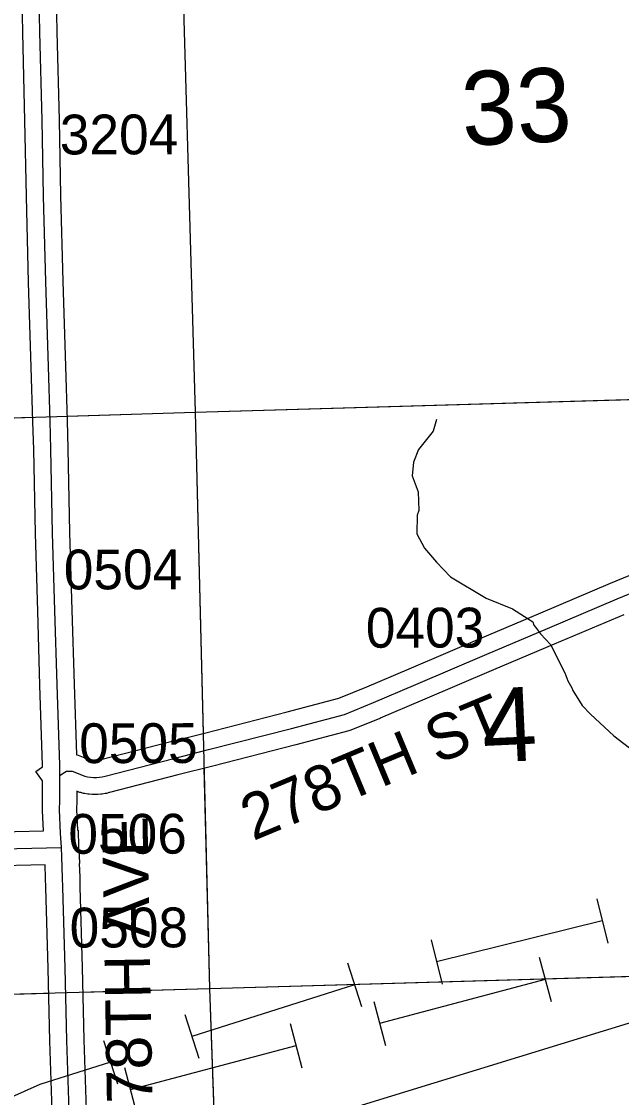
# Model space of a CAD drawing. Extents: x 128.7 to 185.5, y -21.4 to 12.6.
# Drawn here: x 142.052 to 143.106, y -14.694 to -12.802 of the extents above; entities that cross this region are included whole.
import ezdxf

# ---------------------------------------------------------------- set-up
doc = ezdxf.new("R2010")
doc.units = 0
for name, color, linetype in [('tdCoHydroRiver', 7, 'Continuous'), ('tdCoPipe', 7, 'Continuous'), ('tdCoPipe1', 7, 'Continuous'), ('tdCoPipe2', 7, 'Continuous'), ('tdCoSecRdNmbr', 7, 'Continuous'), ('tdCoSecRdTxt', 7, 'Continuous'), ('tdCoSecRteBand', 7, 'Continuous'), ('tdCoSecRteCL', 7, 'Continuous'), ('tdCoSectLine', 7, 'Continuous'), ('tdCoSectLinePart', 7, 'Continuous'), ('tdCoSectNmbr', 7, 'Continuous'), ('tdCoSurfGravel', 7, 'Continuous')]:
    doc.layers.add(name, color=color, linetype=linetype)

msp = doc.modelspace()

# ---------------------------------------------------------------- linework, layer by layer
at = {"layer": 'tdCoHydroRiver'}
msp.add_lwpolyline([(142.7809, -13.5015), (142.7752, -13.5222), (142.7495, -13.5546), (142.7407, -13.577), (142.7383, -13.6007), (142.7487, -13.6288), (142.7498, -13.6619), (142.7469, -13.6699), (142.7464, -13.7031), (142.7599, -13.7279), (142.7812, -13.7524), (142.8057, -13.7785), (142.8685, -13.8159), (142.9149, -13.8349), (142.9503, -13.8574), (142.9521, -13.8636), (142.9554, -13.8667), (142.9637, -13.879), (142.9816, -13.8974), (143.0069, -13.9471), (143.0121, -13.9611), (143.0189, -13.9735), (143.0206, -13.9782), (143.0372, -14.0045), (143.0519, -14.0198), (143.0926, -14.0579), (143.1655, -14.1139)], dxfattribs=at)
at = {"layer": 'tdCoPipe'}
msp.add_lwpolyline([(141.862, -14.949), (144.0814, -14.2683), (145.7745, -13.7388), (145.9312, -13.6747), (145.9234, -13.4239), (152.8711, -12.5946), (153.879, -12.0272), (155.1085, -11.9148), (156.3627, -11.7638), (158.9313, -11.5045), (162.8631, -11.1506)], dxfattribs=at)
at = {"layer": 'tdCoPipe1'}
for p, q in [((142.9617, -14.4477), (142.9824, -14.5255)), ((142.6707, -14.5252), (142.6914, -14.6031)), ((142.5237, -14.5643), (142.5443, -14.6421)), ((142.2326, -14.6417), (142.2533, -14.7196))]:
    msp.add_line(p, q, dxfattribs=at)
for points in [[(142.9721, -14.4867), (142.681, -14.5641)], [(142.534, -14.6032), (142.2429, -14.6807)]]:
    msp.add_lwpolyline(points, dxfattribs=at)
at = {"layer": 'tdCoPipe2'}
for p, q in [((143.0629, -14.3448), (143.0822, -14.4226)), ((142.7717, -14.417), (142.791, -14.4948)), ((142.6247, -14.4577), (142.649, -14.5341)), ((142.3388, -14.5486), (142.3631, -14.625)), ((142.1959, -14.5941), (142.2202, -14.6705))]:
    msp.add_line(p, q, dxfattribs=at)
for points in [[(143.0725, -14.3837), (142.7813, -14.4559)], [(142.6368, -14.4959), (142.351, -14.5868)], [(142.208, -14.6323), (142.0841, -14.6717), (141.9287, -14.7405)]]:
    msp.add_lwpolyline(points, dxfattribs=at)
at = {"layer": 'tdCoSecRteBand'}
for points in [[(141.99, -14.2274), (142.0901, -14.2254), (142.0885, -14.1894), (142.0885, -14.1885), (142.0885, -14.1877), (142.0888, -14.1718), (142.0888, -14.1374), (142.077, -14.1206), (142.0888, -14.1124), (142.0888, -14.1101), (142.0841, -13.969), (142.0841, -13.969), (142.0841, -13.9689), (142.0802, -13.8387), (142.0802, -13.8387), (142.0802, -13.8387), (142.0762, -13.7023), (142.0762, -13.7022), (142.0762, -13.702), (142.0733, -13.5547), (142.0718, -13.5056), (142.0688, -13.4096), (142.0641, -13.2605), (142.0641, -13.2604), (142.0641, -13.2603), (142.0602, -13.1094), (142.0602, -13.1093), (142.0602, -13.1091), (142.0577, -12.9761), (142.054, -12.821), (142.054, -12.821), (142.054, -12.8209), (142.0516, -12.6984)], [(142.1116, -12.6971), (142.114, -12.8197), (142.1177, -12.9747), (142.1177, -12.9748), (142.1177, -12.9749), (142.1202, -13.1079), (142.1241, -13.2587), (142.1288, -13.4078), (142.1288, -13.4078), (142.1288, -13.4078), (142.1317, -13.5038), (142.1332, -13.553), (142.1332, -13.5532), (142.1333, -13.5534), (142.1362, -13.7007), (142.1402, -13.8369), (142.1441, -13.9671), (142.1482, -14.0913), (142.1513, -14.0924), (142.1718, -14.1002), (142.1739, -14.1007), (142.1766, -14.1012), (142.1794, -14.1014)], [(142.1794, -14.1014), (142.1821, -14.1014), (142.1849, -14.1012), (142.1876, -14.1007), (142.1913, -14.0998), (142.3117, -14.0688), (142.3118, -14.0688), (142.3118, -14.0687), (142.3732, -14.0532), (142.5188, -14.016), (142.6096, -13.9919), (142.6588, -13.972), (142.7328, -13.9403), (142.8576, -13.8868), (142.8577, -13.8867), (142.8578, -13.8867), (142.9645, -13.8418), (143.087, -13.7898), (143.0871, -13.7898), (143.0872, -13.7897), (143.1429, -13.7666)], [(143.1103, -13.8451), (142.9879, -13.8971), (142.9878, -13.8971), (142.9878, -13.8971), (142.8811, -13.942), (142.7564, -13.9954), (142.7564, -13.9954), (142.7564, -13.9954), (142.6822, -14.0272), (142.6819, -14.0274), (142.6816, -14.0275), (142.6303, -14.0482), (142.6286, -14.0489), (142.6268, -14.0494), (142.5341, -14.074), (142.5339, -14.0741), (142.5338, -14.0741), (142.388, -14.1114), (142.388, -14.1114), (142.388, -14.1114), (142.3266, -14.1269), (142.2061, -14.1579), (142.2059, -14.158), (142.2058, -14.158), (142.2008, -14.1593), (142.1996, -14.1596), (142.1984, -14.1597), (142.1933, -14.1606), (142.1921, -14.1608), (142.1909, -14.1609), (142.1857, -14.1613), (142.1845, -14.1614), (142.1833, -14.1614), (142.1781, -14.1614), (142.1769, -14.1614), (142.1757, -14.1613), (142.1706, -14.1609), (142.1694, -14.1608), (142.1682, -14.1606), (142.1631, -14.1597), (142.1619, -14.1596), (142.1607, -14.1593), (142.1557, -14.158), (142.1539, -14.1576), (142.1523, -14.157), (142.1488, -14.1556), (142.1488, -14.158), (142.1488, -14.1721), (142.1488, -14.1723), (142.1488, -14.1725), (142.1485, -14.1877), (142.1501, -14.2241), (142.1511, -14.2241), (142.1517, -14.2535), (142.1527, -14.2689), (142.1527, -14.2693), (142.1527, -14.2693), (142.1535, -14.2829), (142.1531, -14.2829), (142.1539, -14.3067), (142.1539, -14.307), (142.1539, -14.3072), (142.1542, -14.3237), (142.1582, -14.4658), (142.1582, -14.4659), (142.1582, -14.4659), (142.1614, -14.593), (142.1655, -14.7159)], [(142.1056, -14.7179), (142.1014, -14.5949), (142.1014, -14.5948), (142.1014, -14.5947), (142.0982, -14.4675), (142.0942, -14.3252), (142.0942, -14.325), (142.0942, -14.3249), (142.094, -14.3085), (142.0932, -14.2853), (141.9911, -14.2874)]]:
    msp.add_lwpolyline(points, dxfattribs=at)
at = {"layer": 'tdCoSecRteCL'}
for points in [[(142.1188, -14.128), (142.1188, -14.1096), (142.1141, -13.968), (142.1102, -13.8378), (142.1062, -13.7014), (142.1033, -13.554), (142.1018, -13.5047), (142.0988, -13.4087), (142.0941, -13.2595), (142.0902, -13.1086), (142.0877, -12.9754), (142.084, -12.8203), (142.0816, -12.6977), (142.0776, -12.5338), (142.0766, -12.4932), (142.0737, -12.3828), (142.0702, -12.2257), (142.0668, -12.0768), (142.063, -11.9991)], [(142.1188, -14.128), (142.1249, -14.1237), (142.131, -14.1205), (142.1342, -14.12), (142.1407, -14.1205), (142.1629, -14.1289), (142.1679, -14.1301), (142.173, -14.131), (142.1781, -14.1314), (142.1833, -14.1314), (142.1885, -14.131), (142.1936, -14.1301), (142.1986, -14.1289), (142.3192, -14.0978), (142.3806, -14.0823), (142.5264, -14.045), (142.6191, -14.0204), (142.6704, -13.9997), (142.7446, -13.9679), (142.8694, -13.9143), (142.9762, -13.8695), (143.0987, -13.8174), (143.1545, -13.7943)], [(142.1218, -14.2547), (142.1203, -14.2295), (142.1185, -14.1881), (142.1188, -14.1721), (142.1188, -14.128)], [(141.9905, -14.2574), (142.1218, -14.2547)], [(142.1356, -14.717), (142.1314, -14.5939), (142.1282, -14.4667), (142.1242, -14.3244), (142.1239, -14.3077), (142.1227, -14.2707), (142.1218, -14.2547)]]:
    msp.add_lwpolyline(points, dxfattribs=at)
at = {"layer": 'tdCoSectLine'}
for points in [[(142.3279, -12.4936), (142.3568, -13.4886)], [(142.3568, -13.4886), (143.3565, -13.4595)], [(141.347, -13.5202), (142.3568, -13.4886)], [(142.3568, -13.4886), (142.3821, -14.5024)], [(142.3821, -14.5024), (143.3883, -14.4733)], [(141.6574, -14.522), (141.7767, -14.5197), (142.3821, -14.5024)], [(142.3821, -14.5024), (142.4174, -15.5027)]]:
    msp.add_lwpolyline(points, dxfattribs=at)
at = {"layer": 'tdCoSectLinePart'}
for points in [[(142.3279, -12.4936), (142.3568, -13.4886)], [(142.3568, -13.4886), (143.3267, -13.4604)], [(142.1312, -13.4956), (142.3568, -13.4886)], [(142.3568, -13.4886), (142.3709, -14.0534)], [(141.347, -13.5202), (142.0712, -13.4975)], [(142.3724, -14.1153), (142.3821, -14.5024)], [(142.3821, -14.5024), (143.3581, -14.4742)], [(141.6574, -14.522), (141.7767, -14.5197), (142.0991, -14.5105)], [(142.1591, -14.5088), (142.3821, -14.5024)], [(142.3821, -14.5024), (142.3996, -14.9972)]]:
    msp.add_lwpolyline(points, dxfattribs=at)
at = {"layer": 'tdCoSurfGravel'}
for points in [[(142.1018, -13.5047), (142.0988, -13.4087), (142.0941, -13.2595), (142.0902, -13.1086), (142.0877, -12.9754), (142.084, -12.8203), (142.0816, -12.6977), (142.0776, -12.5338), (142.0766, -12.4932)], [(142.1356, -14.717), (142.1314, -14.5939), (142.1282, -14.4667), (142.1242, -14.3244), (142.1239, -14.3077), (142.1227, -14.2707), (142.1218, -14.2547), (142.1203, -14.2295), (142.1185, -14.1881), (142.1188, -14.1721), (142.1188, -14.128), (142.1188, -14.1096), (142.1141, -13.968), (142.1102, -13.8378), (142.1062, -13.7014), (142.1033, -13.554), (142.1018, -13.5047)], [(142.1188, -14.128), (142.1249, -14.1237), (142.131, -14.1205), (142.1342, -14.12), (142.1407, -14.1205), (142.1629, -14.1289), (142.1679, -14.1301), (142.173, -14.131), (142.1781, -14.1314), (142.1833, -14.1314), (142.1885, -14.131), (142.1936, -14.1301), (142.1986, -14.1289), (142.3192, -14.0978), (142.3806, -14.0823), (142.5264, -14.045), (142.6191, -14.0204), (142.6704, -13.9997), (142.7446, -13.9679), (142.8694, -13.9143), (142.9762, -13.8695), (143.0987, -13.8174), (143.1545, -13.7943)], [(141.9905, -14.2574), (142.1218, -14.2547)]]:
    msp.add_lwpolyline(points, dxfattribs=at)

# ---------------------------------------------------------------- texts
at = {"layer": 'tdCoSecRdNmbr'}
for s, rotation, p in [('3204', 0.1077, (142.119, -13.0355)), ('0504', 0.1077, (142.126, -13.8006)), ('0403', 0.1081, (142.6569, -13.9031)), ('0505', 0.1077, (142.1531, -14.1062)), ('0506', 0.1076, (142.1341, -14.2657)), ('0508', 0.1076, (142.1363, -14.4305))]:
    msp.add_text(s, height=0.07, rotation=rotation, dxfattribs=at).set_placement(p)
at = {"layer": 'tdCoSecRdTxt'}
for s, rotation, p in [('278TH ST', 22.6216, (142.4586, -14.2435)), ('178TH AVE', 91, (142.2829, -14.7637))]:
    msp.add_text(s, height=0.08, rotation=rotation, dxfattribs=at).set_placement(p)
at = {"layer": 'tdCoSectNmbr'}
for s, p in [('33', (142.8277, -13.0203)), ('4', (142.8636, -14.1055))]:
    msp.add_text(s, height=0.13, rotation=2.6605, dxfattribs=at).set_placement(p)

doc.saveas('drawing.dxf')
